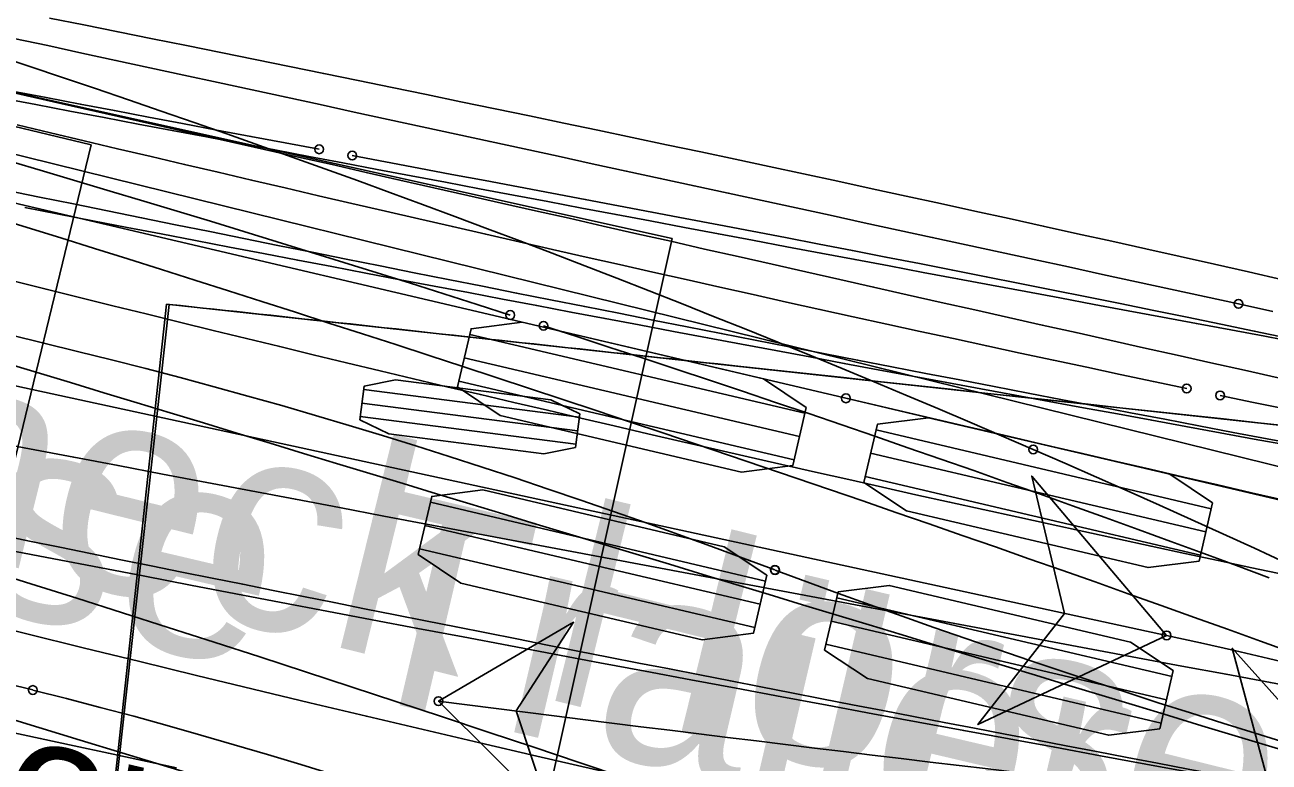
# Model space of a CAD drawing. Extents: x -14 to 1565148, y -25 to 642856.
# Drawn here: x 1564719.7 to 1564731.62, y 636305.33 to 636312.39 of the extents above; entities that cross this region are included whole.
import ezdxf

# ---------------------------------------------------------------- set-up
doc = ezdxf.new("R2010")
doc.units = 0
for name, color, linetype in [('CM_Corridor_Conceptual', 7, 'Continuous'), ('CM_Corridor_Key_Station', 7, 'Continuous'), ('MT_P_Cells', 7, 'Continuous'), ('PF_P_Grade_Line', 7, 'Continuous'), ('PV_P_Curb', 7, 'Continuous'), ('PV_P_Saw_Cut_Line', 7, 'Continuous'), ('TR_Turning_Path22', 7, 'Continuous'), ('TR_Turning_Path23', 7, 'Continuous'), ('TR_Turning_Path24', 7, 'Continuous')]:
    doc.layers.add(name, color=color, linetype=linetype)

msp = doc.modelspace()

# ---------------------------------------------------------------- linework, layer by layer
at = {"layer": 'CM_Corridor_Conceptual'}
for p, q in [((1564720.33, 636311.239), (1564685.346, 636319.73)), ((1564718.444, 636303.465), (1564720.33, 636311.239))]:
    msp.add_line(p, q, dxfattribs=at)
for points in [[(1564730.83, 636308.906), (1564730.511, 636308.973), (1564730.192, 636309.041), (1564729.873, 636309.109), (1564729.553, 636309.177), (1564729.234, 636309.245), (1564728.914, 636309.314), (1564728.595, 636309.384), (1564728.275, 636309.453), (1564727.955, 636309.523), (1564727.635, 636309.593), (1564727.315, 636309.664), (1564726.995, 636309.734), (1564726.675, 636309.806), (1564726.355, 636309.877), (1564726.035, 636309.949), (1564725.715, 636310.021), (1564725.395, 636310.093), (1564725.075, 636310.165), (1564724.754, 636310.238), (1564724.434, 636310.311), (1564724.113, 636310.384), (1564723.793, 636310.457), (1564723.472, 636310.531), (1564723.152, 636310.605), (1564722.831, 636310.679), (1564722.51, 636310.753), (1564722.19, 636310.828), (1564721.869, 636310.903), (1564721.548, 636310.977), (1564721.227, 636311.053), (1564720.906, 636311.128), (1564720.585, 636311.203), (1564720.264, 636311.279), (1564719.943, 636311.354), (1564719.622, 636311.43)], [(1564731.933, 636305.387), (1564731.614, 636305.483), (1564731.295, 636305.58), (1564730.976, 636305.676), (1564730.657, 636305.773), (1564730.338, 636305.869), (1564730.019, 636305.966), (1564729.7, 636306.062), (1564729.381, 636306.159), (1564729.062, 636306.255), (1564728.743, 636306.352), (1564728.424, 636306.449), (1564728.105, 636306.545), (1564727.786, 636306.642), (1564727.468, 636306.738), (1564727.149, 636306.835), (1564726.83, 636306.932), (1564726.511, 636307.028), (1564726.192, 636307.125), (1564725.873, 636307.222), (1564725.554, 636307.318), (1564725.235, 636307.415), (1564724.916, 636307.512), (1564724.597, 636307.608), (1564724.278, 636307.705), (1564723.96, 636307.802), (1564723.641, 636307.898), (1564723.322, 636307.995), (1564723.003, 636308.092), (1564722.684, 636308.189), (1564722.365, 636308.285), (1564722.046, 636308.382), (1564721.727, 636308.479), (1564721.409, 636308.576), (1564721.09, 636308.672), (1564720.771, 636308.769), (1564720.452, 636308.866), (1564720.133, 636308.963), (1564719.814, 636309.06), (1564719.495, 636309.156)], [(1564731.79, 636308.707), (1564731.47, 636308.773), (1564731.15, 636308.84)]]:
    msp.add_lwpolyline(points, dxfattribs=at)
for centre in [(1564730.83, 636308.906), (1564731.15, 636308.84)]:
    msp.add_circle(centre, 0.0417, dxfattribs=at)
msp.add_arc((1568701.333, 649423.241), 13708.514, 252.9903048, 253.2132017, dxfattribs=at)
at = {"layer": 'CM_Corridor_Key_Station'}
for points in [[(1564719.573, 636311.755), (1564719.9, 636311.693), (1564720.227, 636311.631), (1564720.554, 636311.568), (1564720.881, 636311.506), (1564721.208, 636311.444), (1564721.535, 636311.382), (1564721.862, 636311.321), (1564722.189, 636311.259), (1564722.516, 636311.197)], [(1564722.834, 636311.137), (1564723.152, 636311.077), (1564723.47, 636311.017), (1564723.789, 636310.957), (1564724.108, 636310.897), (1564724.427, 636310.837), (1564724.746, 636310.777), (1564725.066, 636310.717), (1564725.385, 636310.656), (1564725.705, 636310.596), (1564726.025, 636310.535), (1564726.345, 636310.474), (1564726.666, 636310.412), (1564726.986, 636310.351), (1564727.307, 636310.289), (1564727.627, 636310.227), (1564727.948, 636310.165), (1564728.269, 636310.102), (1564728.589, 636310.039), (1564728.91, 636309.976), (1564729.231, 636309.912), (1564729.552, 636309.848), (1564729.873, 636309.784), (1564730.194, 636309.719), (1564730.515, 636309.654), (1564730.835, 636309.588), (1564731.156, 636309.522), (1564731.477, 636309.456), (1564731.798, 636309.389)], [(1564719.695, 636310.639), (1564720.022, 636310.575), (1564720.349, 636310.512), (1564720.676, 636310.449), (1564721.003, 636310.386), (1564721.33, 636310.323), (1564721.657, 636310.26), (1564721.984, 636310.198), (1564722.311, 636310.135), (1564722.638, 636310.073), (1564722.965, 636310.01), (1564723.293, 636309.948), (1564723.62, 636309.886), (1564723.947, 636309.824), (1564724.274, 636309.762), (1564724.601, 636309.7), (1564724.929, 636309.638), (1564725.256, 636309.576), (1564725.583, 636309.515), (1564725.911, 636309.453), (1564726.238, 636309.392), (1564726.565, 636309.33), (1564726.893, 636309.269), (1564727.22, 636309.208), (1564727.548, 636309.147), (1564727.875, 636309.086), (1564728.202, 636309.025), (1564728.53, 636308.964), (1564728.857, 636308.904), (1564729.185, 636308.843), (1564729.512, 636308.783), (1564729.84, 636308.722), (1564730.168, 636308.662), (1564730.495, 636308.602), (1564730.823, 636308.542), (1564731.15, 636308.482), (1564731.478, 636308.422), (1564731.806, 636308.362)]]:
    msp.add_lwpolyline(points, dxfattribs=at)
for centre in [(1564722.516, 636311.197), (1564722.834, 636311.137)]:
    msp.add_circle(centre, 0.0417, dxfattribs=at)
msp.add_arc((1564931.278, 637403.064), 1115.976, 258.333887, 261.249281, dxfattribs=at)
at = {"layer": 'MT_P_Cells'}
for p, q in [((1564737.301, 636306.527), (1564702.253, 636314.752)), ((1564723.96, 636309.423), (1564727.172, 636308.669)), ((1564723.907, 636309.2), (1564727.12, 636308.446)), ((1564723.855, 636308.976), (1564727.068, 636308.223)), ((1564727.854, 636308.509), (1564731.066, 636307.755)), ((1564727.801, 636308.286), (1564731.014, 636307.532)), ((1564727.749, 636308.063), (1564730.962, 636307.309)), ((1564723.583, 636307.816), (1564726.795, 636307.062)), ((1564723.53, 636307.593), (1564726.743, 636306.839)), ((1564723.478, 636307.37), (1564726.691, 636306.616)), ((1564727.477, 636306.902), (1564730.69, 636306.149)), ((1564727.424, 636306.679), (1564730.637, 636305.925)), ((1564727.372, 636306.456), (1564730.585, 636305.702))]:
    msp.add_line(p, q, dxfattribs=at)
for points in [[(1564723.842, 636308.921), (1564723.972, 636309.478), (1564724.462, 636309.54), (1564726.775, 636308.997), (1564727.185, 636308.724), (1564727.055, 636308.167), (1564726.565, 636308.105), (1564724.252, 636308.648)], [(1564727.736, 636308.007), (1564727.867, 636308.564), (1564728.356, 636308.626), (1564730.669, 636308.084), (1564731.079, 636307.81), (1564730.949, 636307.253), (1564730.46, 636307.191), (1564728.146, 636307.734)], [(1564723.465, 636307.315), (1564723.596, 636307.872), (1564724.085, 636307.934), (1564726.398, 636307.391), (1564726.808, 636307.118), (1564726.678, 636306.561), (1564726.188, 636306.499), (1564723.875, 636307.041)], [(1564727.359, 636306.401), (1564727.49, 636306.958), (1564727.979, 636307.02), (1564730.292, 636306.477), (1564730.702, 636306.204), (1564730.572, 636305.647), (1564730.083, 636305.585), (1564727.77, 636306.128)]]:
    msp.add_lwpolyline(points, close=True, dxfattribs=at)
for points in [[(1564726.884, 636307.168), (1564726.58, 636307.281), (1564726.27, 636307.395), (1564725.96, 636307.507), (1564725.649, 636307.618), (1564725.337, 636307.728), (1564725.024, 636307.836), (1564724.71, 636307.943), (1564724.395, 636308.049), (1564724.079, 636308.153), (1564723.761, 636308.255), (1564723.443, 636308.356), (1564723.123, 636308.455), (1564722.803, 636308.553), (1564722.481, 636308.648), (1564722.158, 636308.742), (1564721.834, 636308.833), (1564721.509, 636308.923), (1564721.183, 636309.011), (1564720.855, 636309.096), (1564720.525, 636309.18), (1564720.202, 636309.26), (1564719.878, 636309.341), (1564719.555, 636309.421)], [(1564731.777, 636307.834), (1564731.452, 636307.908), (1564731.128, 636307.983), (1564730.804, 636308.058), (1564730.48, 636308.133), (1564730.156, 636308.208), (1564729.832, 636308.283), (1564729.508, 636308.358), (1564729.185, 636308.433), (1564728.861, 636308.509), (1564728.537, 636308.584), (1564728.213, 636308.66), (1564727.889, 636308.736), (1564727.565, 636308.812)], [(1564731.794, 636305.51), (1564731.485, 636305.605), (1564731.175, 636305.701), (1564730.866, 636305.798), (1564730.558, 636305.896), (1564730.25, 636305.996), (1564729.942, 636306.097), (1564729.634, 636306.199), (1564729.327, 636306.302), (1564729.021, 636306.406), (1564728.714, 636306.511), (1564728.408, 636306.618), (1564728.103, 636306.725), (1564727.798, 636306.834), (1564727.493, 636306.944), (1564727.189, 636307.055), (1564726.885, 636307.167)], [(1564726.128, 636304.016), (1564725.815, 636304.131), (1564725.502, 636304.245), (1564725.188, 636304.357), (1564724.874, 636304.469), (1564724.559, 636304.578), (1564724.244, 636304.687), (1564723.928, 636304.793), (1564723.612, 636304.899), (1564723.295, 636305.002), (1564722.977, 636305.104), (1564722.659, 636305.204), (1564722.341, 636305.303), (1564722.022, 636305.399), (1564721.702, 636305.494), (1564721.382, 636305.587), (1564721.061, 636305.677), (1564720.74, 636305.766), (1564720.418, 636305.852), (1564720.095, 636305.936), (1564719.772, 636306.018)]]:
    msp.add_lwpolyline(points, dxfattribs=at)
for centre in [(1564727.565, 636308.812), (1564726.884, 636307.168), (1564726.885, 636307.167), (1564719.772, 636306.018), (1564719.772, 636306.018)]:
    msp.add_circle(centre, 0.0417, dxfattribs=at)
msp.add_arc((1564989.556, 637393.107), 1120.065, 254.352393, 256.062423, dxfattribs=at)
at = {"layer": 'PF_P_Grade_Line'}
msp.add_line((1564746.906, 636304.408), (1564711.955, 636313.035), dxfattribs=at)
msp.add_lwpolyline([(1564731.777, 636307.12), (1564731.455, 636307.188), (1564731.133, 636307.257), (1564730.811, 636307.326), (1564730.489, 636307.395), (1564730.167, 636307.465), (1564729.845, 636307.535), (1564729.523, 636307.605), (1564729.201, 636307.676), (1564728.879, 636307.747), (1564728.558, 636307.818), (1564728.236, 636307.889), (1564727.914, 636307.961), (1564727.593, 636308.033), (1564727.272, 636308.106), (1564726.95, 636308.179), (1564726.629, 636308.252), (1564726.308, 636308.325), (1564725.987, 636308.399), (1564725.666, 636308.473), (1564725.345, 636308.547), (1564725.024, 636308.622), (1564724.703, 636308.697), (1564724.382, 636308.772), (1564724.061, 636308.847), (1564723.741, 636308.923), (1564723.42, 636308.999), (1564723.1, 636309.076), (1564722.779, 636309.153), (1564722.459, 636309.23), (1564722.139, 636309.307), (1564721.819, 636309.385), (1564721.499, 636309.463), (1564721.179, 636309.541), (1564720.859, 636309.62), (1564720.539, 636309.699), (1564720.219, 636309.778), (1564719.899, 636309.857), (1564719.58, 636309.937)], dxfattribs=at)
msp.add_arc((1564802.666, 636641.84), 345.393, 252.21047, 264.07246, dxfattribs=at)
at = {"layer": 'PV_P_Curb'}
for p, q in [((1564721.054, 636309.715), (1564720.298, 636302.756)), ((1564739.943, 636307.662), (1564721.054, 636309.715)), ((1564722.943, 636308.896), (1564725.009, 636308.631)), ((1564722.926, 636308.766), (1564724.993, 636308.502)), ((1564722.91, 636308.637), (1564724.976, 636308.373))]:
    msp.add_line(p, q, dxfattribs=at)
for points in [[(1564720.313, 636302.754), (1564721.08, 636309.712), (1564721.187, 636309.701), (1564721.295, 636309.689), (1564721.403, 636309.677), (1564721.511, 636309.665), (1564721.619, 636309.654), (1564721.727, 636309.642), (1564721.835, 636309.63), (1564721.943, 636309.618), (1564722.052, 636309.607), (1564722.161, 636309.595), (1564722.269, 636309.583), (1564722.379, 636309.571), (1564722.488, 636309.559), (1564722.597, 636309.547), (1564722.706, 636309.536), (1564722.816, 636309.524), (1564722.925, 636309.512), (1564723.035, 636309.5), (1564723.144, 636309.488), (1564723.254, 636309.476), (1564723.364, 636309.464), (1564723.474, 636309.452), (1564723.583, 636309.44), (1564723.693, 636309.428), (1564723.803, 636309.416), (1564723.913, 636309.404), (1564724.023, 636309.392), (1564724.133, 636309.38), (1564724.243, 636309.368), (1564724.353, 636309.356), (1564724.463, 636309.345), (1564724.573, 636309.333), (1564724.683, 636309.321), (1564724.794, 636309.309), (1564724.904, 636309.297), (1564725.014, 636309.285), (1564725.124, 636309.273), (1564725.234, 636309.261), (1564725.345, 636309.249), (1564725.455, 636309.237), (1564725.565, 636309.225), (1564725.675, 636309.213), (1564725.786, 636309.201), (1564725.896, 636309.189), (1564726.006, 636309.177), (1564726.117, 636309.165), (1564726.227, 636309.153), (1564726.337, 636309.141), (1564726.447, 636309.129), (1564726.557, 636309.117), (1564726.883, 636309.081), (1564727.212, 636309.046), (1564727.542, 636309.01), (1564727.873, 636308.974), (1564728.203, 636308.938), (1564728.534, 636308.902), (1564728.865, 636308.866), (1564729.196, 636308.83), (1564729.527, 636308.794), (1564729.858, 636308.758), (1564730.189, 636308.722), (1564730.521, 636308.686), (1564730.852, 636308.65), (1564731.184, 636308.614), (1564731.515, 636308.578), (1564731.847, 636308.542)], [(1564723.659, 636305.911), (1564724.724, 636304.855), (1564724.403, 636305.817), (1564724.955, 636306.667), (1564723.659, 636305.911)]]:
    msp.add_lwpolyline(points, dxfattribs=at)
for points in [[(1564722.906, 636308.605), (1564722.947, 636308.928), (1564723.249, 636308.988), (1564724.736, 636308.798), (1564725.013, 636308.663), (1564724.972, 636308.341), (1564724.67, 636308.281), (1564723.183, 636308.471)], [(1564723.659, 636305.911), (1564724.724, 636304.855), (1564724.403, 636305.817), (1564724.955, 636306.667)]]:
    msp.add_lwpolyline(points, close=True, dxfattribs=at)
msp.add_circle((1564723.659, 636305.911), 0.0417, dxfattribs=at)
msp.add_arc((1564798.703, 636893.166), 592.03, 262.717703, 266.17847, dxfattribs=at)
at = {"layer": 'PV_P_Saw_Cut_Line'}
for points in [[(1564719.553, 636311.082), (1564719.874, 636310.988), (1564720.194, 636310.893), (1564720.515, 636310.797), (1564720.835, 636310.701), (1564721.155, 636310.605), (1564721.475, 636310.508), (1564721.795, 636310.41), (1564722.115, 636310.312), (1564722.434, 636310.213), (1564722.754, 636310.114), (1564723.073, 636310.014), (1564723.392, 636309.914), (1564723.711, 636309.813), (1564724.03, 636309.712), (1564724.348, 636309.61)], [(1564719.509, 636310.807), (1564719.836, 636310.74), (1564720.162, 636310.674), (1564720.488, 636310.607), (1564720.815, 636310.541), (1564721.141, 636310.475), (1564721.468, 636310.409), (1564721.794, 636310.343), (1564722.121, 636310.277), (1564722.448, 636310.211), (1564722.774, 636310.146), (1564723.101, 636310.08), (1564723.427, 636310.015), (1564723.754, 636309.95), (1564724.081, 636309.885), (1564724.408, 636309.82), (1564724.734, 636309.755), (1564725.061, 636309.69), (1564725.388, 636309.626), (1564725.715, 636309.562), (1564726.042, 636309.497), (1564726.369, 636309.433), (1564726.695, 636309.369), (1564727.022, 636309.305), (1564727.349, 636309.241), (1564727.676, 636309.178), (1564728.003, 636309.114), (1564728.33, 636309.051), (1564728.657, 636308.988), (1564728.985, 636308.925), (1564729.312, 636308.862), (1564729.639, 636308.799), (1564729.966, 636308.736), (1564730.293, 636308.673), (1564730.62, 636308.611), (1564730.948, 636308.548), (1564731.275, 636308.486), (1564731.602, 636308.424), (1564731.929, 636308.362)], [(1564724.667, 636309.507), (1564724.985, 636309.404), (1564725.303, 636309.3), (1564725.621, 636309.196), (1564725.939, 636309.091), (1564726.256, 636308.985), (1564726.574, 636308.879), (1564726.891, 636308.772), (1564727.208, 636308.665), (1564727.524, 636308.557), (1564727.841, 636308.448), (1564728.157, 636308.339), (1564728.473, 636308.229), (1564728.789, 636308.119), (1564729.105, 636308.007), (1564729.42, 636307.896), (1564729.735, 636307.783), (1564730.05, 636307.67), (1564730.365, 636307.556), (1564730.679, 636307.442), (1564730.993, 636307.327), (1564731.307, 636307.211), (1564731.621, 636307.094)], [(1564732.601, 636304.929), (1564731.266, 636306.418), (1564731.618, 636305.113), (1564730.817, 636304.025), (1564732.601, 636304.929)]]:
    msp.add_lwpolyline(points, dxfattribs=at)
msp.add_lwpolyline([(1564732.601, 636304.929), (1564731.266, 636306.418), (1564731.618, 636305.113), (1564730.817, 636304.025)], close=True, dxfattribs=at)
for centre in [(1564724.348, 636309.61), (1564724.667, 636309.507)]:
    msp.add_circle(centre, 0.0417, dxfattribs=at)
msp.add_arc((1564890.045, 637144.309), 854.018, 258.097595, 259.37633, dxfattribs=at)
at = {"layer": 'TR_Turning_Path22'}
for p, q in [((1564725.898, 636310.342), (1564690.754, 636318.147)), ((1564724.164, 636302.532), (1564725.898, 636310.342))]:
    msp.add_line(p, q, dxfattribs=at)
for points in [[(1564731.708, 636309.009), (1564731.385, 636309.081), (1564731.062, 636309.153), (1564730.739, 636309.225), (1564730.416, 636309.297), (1564730.093, 636309.369), (1564729.77, 636309.441), (1564729.446, 636309.514), (1564729.123, 636309.586), (1564728.799, 636309.659), (1564728.476, 636309.731), (1564728.152, 636309.804), (1564727.829, 636309.877), (1564727.505, 636309.95), (1564727.181, 636310.023), (1564726.857, 636310.096), (1564726.533, 636310.169), (1564726.209, 636310.242), (1564725.885, 636310.316), (1564725.561, 636310.389), (1564725.237, 636310.462), (1564724.913, 636310.536), (1564724.589, 636310.609), (1564724.264, 636310.682), (1564723.94, 636310.756), (1564723.615, 636310.829), (1564723.291, 636310.903), (1564722.966, 636310.976), (1564722.642, 636311.05), (1564722.317, 636311.123), (1564721.992, 636311.196), (1564721.667, 636311.27), (1564721.342, 636311.343), (1564721.017, 636311.417), (1564720.692, 636311.49), (1564720.367, 636311.563), (1564720.042, 636311.636), (1564719.717, 636311.709), (1564719.392, 636311.783)], [(1564731.856, 636306.372), (1564731.539, 636306.486), (1564731.222, 636306.6), (1564730.904, 636306.714), (1564730.587, 636306.827), (1564730.27, 636306.94), (1564729.952, 636307.053), (1564729.634, 636307.165), (1564729.316, 636307.276), (1564728.998, 636307.388), (1564728.68, 636307.499), (1564728.362, 636307.609), (1564728.043, 636307.719), (1564727.725, 636307.829), (1564727.406, 636307.938), (1564727.087, 636308.047), (1564726.768, 636308.156), (1564726.449, 636308.264), (1564726.13, 636308.372), (1564725.811, 636308.48), (1564725.491, 636308.587), (1564725.172, 636308.694), (1564724.852, 636308.8), (1564724.532, 636308.906), (1564724.212, 636309.011), (1564723.892, 636309.116), (1564723.571, 636309.221), (1564723.251, 636309.326), (1564722.931, 636309.43), (1564722.61, 636309.533), (1564722.289, 636309.637), (1564721.968, 636309.739), (1564721.647, 636309.842), (1564721.326, 636309.944), (1564721.005, 636310.046), (1564720.683, 636310.147), (1564720.362, 636310.248), (1564720.04, 636310.348), (1564719.718, 636310.448), (1564719.397, 636310.548)]]:
    msp.add_lwpolyline(points, dxfattribs=at)
msp.add_arc((1564636.885, 636043.718), 276.049, 69.66154, 81.89867, dxfattribs=at)
at = {"layer": 'TR_Turning_Path23'}
msp.add_line((1564679.133, 636317.705), (1564730.638, 636306.541), dxfattribs=at)
for points in [[(1564719.591, 636312.26), (1564719.917, 636312.19), (1564720.243, 636312.119), (1564720.569, 636312.049), (1564720.895, 636311.978), (1564721.221, 636311.907), (1564721.547, 636311.837), (1564721.873, 636311.766), (1564722.199, 636311.695), (1564722.525, 636311.625), (1564722.851, 636311.554), (1564723.177, 636311.483), (1564723.503, 636311.413), (1564723.829, 636311.342), (1564724.155, 636311.271), (1564724.481, 636311.201), (1564724.807, 636311.13), (1564725.133, 636311.059), (1564725.459, 636310.989), (1564725.785, 636310.918), (1564726.11, 636310.847), (1564726.436, 636310.777), (1564726.762, 636310.706), (1564727.088, 636310.635), (1564727.414, 636310.565), (1564727.74, 636310.494), (1564728.066, 636310.423), (1564728.392, 636310.353), (1564728.718, 636310.282), (1564729.044, 636310.211), (1564729.37, 636310.141), (1564729.696, 636310.07), (1564730.022, 636309.999), (1564730.348, 636309.929), (1564730.674, 636309.858), (1564731, 636309.787), (1564731.326, 636309.717)], [(1564719.427, 636312.096), (1564719.743, 636311.991), (1564720.058, 636311.885), (1564720.373, 636311.779), (1564720.688, 636311.671), (1564721.003, 636311.563), (1564721.317, 636311.454), (1564721.631, 636311.344), (1564721.944, 636311.234), (1564722.257, 636311.122), (1564722.57, 636311.01), (1564722.883, 636310.897), (1564723.195, 636310.783), (1564723.507, 636310.668), (1564723.818, 636310.553), (1564724.129, 636310.436), (1564724.44, 636310.319), (1564724.75, 636310.201), (1564725.061, 636310.082), (1564725.37, 636309.962), (1564725.68, 636309.841), (1564725.988, 636309.719), (1564726.297, 636309.597), (1564726.605, 636309.473), (1564726.913, 636309.349), (1564727.22, 636309.224), (1564727.527, 636309.098), (1564727.834, 636308.971), (1564728.14, 636308.843), (1564728.446, 636308.714), (1564728.751, 636308.585), (1564729.056, 636308.454), (1564729.36, 636308.322)], [(1564731.326, 636309.717), (1564731.655, 636309.645)], [(1564729.36, 636308.322), (1564729.663, 636308.191), (1564729.966, 636308.058), (1564730.269, 636307.924), (1564730.571, 636307.788), (1564730.874, 636307.652), (1564731.177, 636307.515), (1564731.479, 636307.377), (1564731.781, 636307.237)], [(1564730.638, 636306.541), (1564729.345, 636308.067), (1564729.66, 636306.752), (1564728.829, 636305.687), (1564730.638, 636306.541)], [(1564730.638, 636306.541), (1564730.963, 636306.47), (1564731.289, 636306.397), (1564731.613, 636306.321), (1564731.937, 636306.243)], [(1564719.518, 636305.625), (1564719.844, 636305.555), (1564720.17, 636305.484), (1564720.496, 636305.413), (1564720.822, 636305.343), (1564721.148, 636305.272)]]:
    msp.add_lwpolyline(points, dxfattribs=at)
msp.add_lwpolyline([(1564730.638, 636306.541), (1564729.345, 636308.067), (1564729.66, 636306.752), (1564728.829, 636305.687)], close=True, dxfattribs=at)
for centre in [(1564731.326, 636309.717), (1564731.326, 636309.717), (1564729.36, 636308.322), (1564729.36, 636308.322), (1564730.638, 636306.541), (1564730.638, 636306.541)]:
    msp.add_circle(centre, 0.0417, dxfattribs=at)
at = {"layer": 'TR_Turning_Path24'}
for points in [[(1564719.932, 636312.453), (1564720.261, 636312.388), (1564720.589, 636312.322), (1564720.918, 636312.256), (1564721.246, 636312.19), (1564721.575, 636312.123), (1564721.903, 636312.057), (1564722.232, 636311.99), (1564722.56, 636311.923), (1564722.889, 636311.856), (1564723.217, 636311.789), (1564723.546, 636311.721), (1564723.874, 636311.653), (1564724.203, 636311.585), (1564724.531, 636311.517), (1564724.86, 636311.448), (1564725.188, 636311.379), (1564725.517, 636311.31), (1564725.845, 636311.241), (1564726.174, 636311.172), (1564726.502, 636311.102), (1564726.83, 636311.032), (1564727.159, 636310.962), (1564727.487, 636310.891), (1564727.815, 636310.82), (1564728.143, 636310.749), (1564728.472, 636310.678), (1564728.8, 636310.606), (1564729.128, 636310.534), (1564729.456, 636310.462), (1564729.784, 636310.389), (1564730.112, 636310.317), (1564730.44, 636310.243), (1564730.768, 636310.17), (1564731.096, 636310.096), (1564731.424, 636310.022), (1564731.751, 636309.948)], [(1564719.474, 636311.688), (1564719.801, 636311.626), (1564720.128, 636311.564), (1564720.455, 636311.502), (1564720.782, 636311.439), (1564721.109, 636311.377), (1564721.436, 636311.315), (1564721.763, 636311.253), (1564722.09, 636311.191), (1564722.417, 636311.129), (1564722.744, 636311.067), (1564723.072, 636311.005), (1564723.399, 636310.943), (1564723.726, 636310.881), (1564724.053, 636310.819), (1564724.38, 636310.757), (1564724.707, 636310.696), (1564725.034, 636310.634), (1564725.362, 636310.572), (1564725.689, 636310.511), (1564726.016, 636310.449), (1564726.343, 636310.387), (1564726.67, 636310.326), (1564726.998, 636310.264), (1564727.325, 636310.203), (1564727.652, 636310.141), (1564727.979, 636310.08), (1564728.306, 636310.018), (1564728.634, 636309.957), (1564728.961, 636309.895), (1564729.288, 636309.834), (1564729.615, 636309.773), (1564729.943, 636309.712), (1564730.27, 636309.65), (1564730.597, 636309.589), (1564730.924, 636309.528), (1564731.252, 636309.467), (1564731.579, 636309.406), (1564731.906, 636309.345)]]:
    msp.add_lwpolyline(points, dxfattribs=at)
msp.add_arc((1565329.897, 639515.775), 3264.966, 258.751409, 259.722246, dxfattribs=at)

# ---------------------------------------------------------------- texts
at = {"layer": 'MT_P_Cells'}
for s, height, p in [('Gooseneck Horse Trailer', 2, (1564701.051, 636311.089)), ('Custom', 1.3333, (1564715.809, 636305.401))]:
    msp.add_text(s, height=height, rotation=346.794, dxfattribs=at).set_placement(p)
at = {"layer": 'PF_P_Grade_Line'}
msp.add_text('Gooseneck Horse Trailer', height=2, rotation=346.1348, dxfattribs=at).set_placement((1564710.711, 636309.387))

doc.saveas('drawing.dxf')
